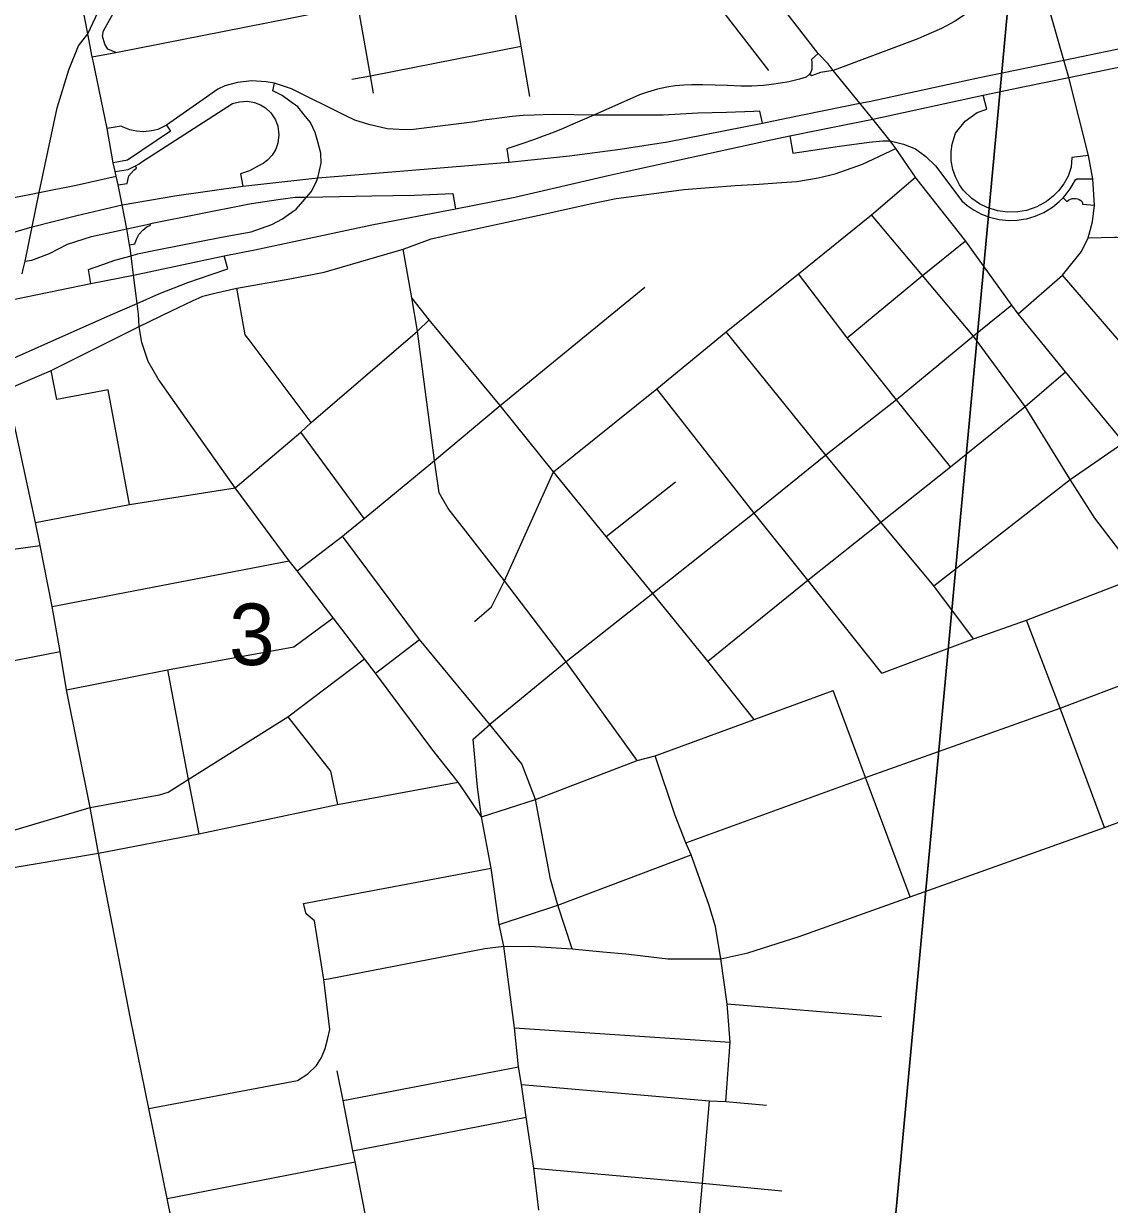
# Model space of a CAD drawing. Extents: x 0 to 34, y 0 to 22.
# Drawn here: x 6.424 to 7.163, y 17.141 to 17.945 of the extents above; entities that cross this region are included whole.
import ezdxf

# ---------------------------------------------------------------- set-up
doc = ezdxf.new("R2010")
doc.units = 0
for name, color, linetype in [('GM_X_City_Street', 7, 'Continuous'), ('GM_X_County_Road', 7, 'Continuous'), ('GM_X_Interchange_Ramps', 7, 'Continuous'), ('GM_X_Section', 7, 'Continuous'), ('GM_X_Section_Text', 7, 'Continuous'), ('GM_X_State_Route', 7, 'Continuous'), ('GM_X_US_Route', 7, 'Continuous')]:
    doc.layers.add(name, color=color, linetype=linetype)

msp = doc.modelspace()

# ---------------------------------------------------------------- linework, layer by layer
at = {"layer": 'GM_X_City_Street'}
for p, q in [((6.79994, 17.72683), (6.84722, 17.76552)), ((6.92143, 17.61166), (6.85517, 17.69627)), ((6.65601, 17.60807), (6.61304, 17.66687)), ((6.82089, 17.59589), (6.86802, 17.63294)), ((6.75154, 17.56567), (6.71337, 17.61485)), ((6.44376, 17.54815), (6.60516, 17.57915)), ((6.66371, 17.50284), (6.69385, 17.52578)), ((6.73606, 17.40494), (6.72504, 17.42127)), ((6.74248, 17.36992), (6.73606, 17.40494)), ((6.3577, 17.36068), (6.47532, 17.38016)), ((6.61472, 17.34598), (6.74248, 17.36992)), ((6.9031, 17.27774), (7.00812, 17.26893)), ((6.75835, 17.26124), (6.9052, 17.25158)), ((6.6418, 17.21176), (6.76124, 17.23479)), ((6.64848, 17.1776), (6.76644, 17.20054)), ((6.52192, 17.14515), (6.65001, 17.17013))]:
    msp.add_line(p, q, dxfattribs=at)
for points in [[(6.76875, 17.89538), (6.76294, 17.92962), (6.75879, 17.95286), (6.754, 17.9765), (6.75238, 17.98624), (6.74504, 18.02349), (6.73997, 18.05001), (6.73263, 18.08782), (6.72488, 18.13195), (6.72646, 18.1757), (6.72478, 18.18384), (6.72394, 18.19171), (6.72422, 18.19619), (6.7245, 18.20152), (6.72646, 18.20602), (6.72983, 18.21051), (6.74137, 18.22024)], [(6.66248, 17.89747), (6.66051, 17.90938), (6.65178, 17.95793), (6.64318, 18.00403), (6.63068, 18.06872), (6.61881, 18.13717)], [(6.48701, 17.92531), (6.48173, 17.92761), (6.47953, 17.93091), (6.47806, 17.9364), (6.47879, 17.94007), (6.48722, 17.95545), (6.54071, 18.05143)], [(7.10111, 17.74736), (7.13136, 17.77365), (7.14438, 17.78981), (7.14881, 17.79915), (7.15187, 17.81006), (7.15305, 17.82139), (7.15206, 17.83931), (7.14907, 17.85525), (7.13565, 17.90825), (7.13226, 17.92013), (7.12231, 17.95504), (7.11507, 17.98614), (7.11084, 18.00727), (7.10891, 18.01738)], [(6.93158, 17.91296), (6.89825, 17.95619), (6.86115, 18.00652)], [(6.47096, 17.92236), (6.48701, 17.92531), (6.60572, 17.94859), (6.65178, 17.95793), (6.754, 17.9765)], [(6.47154, 17.91959), (6.47096, 17.92236), (6.46805, 17.93788)], [(6.64767, 17.9071), (6.66051, 17.90938), (6.76294, 17.92962)], [(6.4866, 17.84435), (6.48534, 17.8502), (6.48108, 17.87346), (6.47154, 17.91959)], [(6.50304, 17.73879), (6.525, 17.74943), (6.53924, 17.75619), (6.54635, 17.75939), (6.55454, 17.76153), (6.56949, 17.76473), (6.60543, 17.77114), (6.62892, 17.77576), (6.65383, 17.78288), (6.68264, 17.79142), (6.70169, 17.79838), (6.71753, 17.80211), (6.78044, 17.81563), (6.8098, 17.82215), (6.8275, 17.82588), (6.84475, 17.82821), (6.87364, 17.83194), (6.90859, 17.83473), (6.9249, 17.83567), (6.93702, 17.8366), (6.95053, 17.83753), (6.96498, 17.83985), (6.97663, 17.84265), (6.99526, 17.84918), (7.01802, 17.85986)], [(6.50304, 17.73879), (6.50247, 17.7471), (6.50169, 17.7545), (6.49921, 17.77369), (6.49743, 17.78692), (6.49675, 17.79215), (6.49629, 17.7944), (6.49462, 17.80529), (6.49135, 17.8215), (6.4886, 17.8351), (6.48731, 17.84101), (6.4866, 17.84435)], [(6.43489, 17.82994), (6.46005, 17.83486), (6.48731, 17.84101)], [(6.73111, 17.53801), (6.74274, 17.54788), (6.75154, 17.56567), (6.78498, 17.63976), (6.85517, 17.69627), (6.90241, 17.73505), (6.95175, 17.77452), (7.00149, 17.81483), (7.03126, 17.84038)], [(6.38915, 17.82105), (6.40457, 17.82401), (6.42942, 17.82887), (6.43489, 17.82994)], [(7.18387, 17.56848), (7.15341, 17.6082), (7.13651, 17.6345), (7.10592, 17.68428), (7.07085, 17.73208), (7.03617, 17.77345), (7.00149, 17.81483)], [(7.14881, 17.79915), (7.16667, 17.79945), (7.16858, 17.79948), (7.18856, 17.79912), (7.23089, 17.80003), (7.29468, 17.80058), (7.31905, 17.80076), (7.32143, 17.80086), (7.32381, 17.80095), (7.38362, 17.80384), (7.42544, 17.80408), (7.47795, 17.80439), (7.48742, 17.80436), (7.50651, 17.80431), (7.54941, 17.80535), (7.58031, 17.8061), (7.64081, 17.80651), (7.68251, 17.8076), (7.71824, 17.8078)], [(6.98485, 17.73105), (7.03617, 17.77345), (7.06542, 17.79715)], [(6.71337, 17.61485), (6.70712, 17.62549), (6.70394, 17.64742), (6.69244, 17.73548), (6.68858, 17.75829), (6.68264, 17.79142)], [(7.05526, 17.64321), (7.0184, 17.68889), (6.98485, 17.73105), (6.95175, 17.77452)], [(7.35387, 17.4857), (7.35344, 17.49365), (7.35223, 17.4989), (7.3109, 17.55525), (7.29727, 17.57122), (7.20704, 17.6858), (7.13136, 17.77365)], [(6.62009, 17.67338), (6.5778, 17.7296), (6.5751, 17.73308), (6.56949, 17.76473)], [(6.92156, 17.47116), (6.88993, 17.51088), (6.85266, 17.55708), (6.82089, 17.59589), (6.78498, 17.63976), (6.74872, 17.68492), (6.70037, 17.74336), (6.68858, 17.75829)], [(7.09693, 17.75318), (7.07085, 17.73208), (7.0184, 17.68889), (6.97025, 17.65108), (6.92143, 17.61166), (6.85266, 17.55708), (6.79346, 17.51052), (6.74168, 17.46782)], [(6.43238, 17.60523), (6.49641, 17.61751), (6.5683, 17.62899), (6.61304, 17.66687), (6.62009, 17.67338), (6.69244, 17.73548), (6.70037, 17.74336)], [(6.413, 17.69583), (6.44299, 17.70881), (6.50304, 17.73879)], [(6.50752, 17.71962), (6.50476, 17.7279), (6.50351, 17.73582), (6.50304, 17.73879)], [(7.0707, 17.52621), (7.04388, 17.56226), (7.00775, 17.60552), (6.97025, 17.65108), (6.90241, 17.73505)], [(6.6104, 17.57238), (6.64131, 17.59607), (6.64405, 17.59817), (6.65601, 17.60807), (6.70394, 17.64742), (6.74872, 17.68492), (6.79994, 17.72683)], [(6.53435, 17.67712), (6.51594, 17.70322), (6.50905, 17.71502), (6.50752, 17.71962)], [(6.49641, 17.61751), (6.48191, 17.69555), (6.44684, 17.68914), (6.44299, 17.70881)], [(6.88993, 17.51088), (6.95812, 17.56614), (7.00775, 17.60552), (7.05526, 17.64321), (7.10592, 17.68428), (7.13331, 17.70789)], [(6.69498, 17.46094), (6.68899, 17.46903), (6.66371, 17.50284), (6.6564, 17.51262), (6.63508, 17.54052), (6.6104, 17.57238), (6.60516, 17.57915), (6.5683, 17.62899), (6.53435, 17.67712)], [(7.04388, 17.56226), (7.13651, 17.6345), (7.1731, 17.65979)], [(7.00845, 17.50268), (6.95812, 17.56614), (6.92143, 17.61166)], [(6.79759, 17.31521), (6.78794, 17.34492), (6.78282, 17.36255), (6.77261, 17.41685), (6.76341, 17.44101), (6.74168, 17.46782), (6.69385, 17.52578), (6.64131, 17.59607)], [(6.37796, 17.58183), (6.39908, 17.58469), (6.43549, 17.58962)], [(7.00845, 17.50268), (7.0707, 17.52621), (7.10689, 17.53887), (7.18387, 17.56848), (7.23044, 17.58639)], [(6.842, 17.44322), (6.79346, 17.51052), (6.75154, 17.56567)], [(6.45342, 17.4914), (6.52219, 17.50495), (6.60829, 17.52069), (6.63508, 17.54052)], [(7.15989, 17.39759), (7.1298, 17.47903), (7.10689, 17.53887)], [(6.87492, 17.38734), (6.99726, 17.43179), (7.1298, 17.47903), (7.24005, 17.52068), (7.2707, 17.53226)], [(6.46963, 17.4112), (6.50917, 17.41856), (6.51683, 17.41991), (6.52269, 17.42171), (6.53621, 17.43027), (6.60423, 17.47307), (6.6564, 17.51262)], [(6.52219, 17.50495), (6.53621, 17.43027), (6.54356, 17.39347)], [(6.73606, 17.40494), (6.77261, 17.41685), (6.842, 17.44322), (6.85412, 17.44642), (6.92156, 17.47116), (6.97533, 17.4909)], [(7.02775, 17.35056), (6.99726, 17.43179), (6.97533, 17.4909)], [(6.60423, 17.47307), (6.63313, 17.43609), (6.63798, 17.41327)], [(6.73606, 17.40494), (6.73328, 17.42507), (6.73033, 17.45781), (6.74168, 17.46782)], [(6.72504, 17.42127), (6.72008, 17.42861), (6.70278, 17.45043), (6.69498, 17.46094)], [(6.83998, 17.31095), (6.86288, 17.30834), (6.89878, 17.30837), (6.91711, 17.31242), (6.95213, 17.32343), (7.02775, 17.35056), (7.15989, 17.39759), (7.23474, 17.42553), (7.28023, 17.44275)], [(6.90217, 17.21123), (6.9052, 17.25158), (6.9031, 17.27774), (6.89878, 17.30837), (6.89523, 17.33037), (6.89056, 17.34523), (6.87867, 17.37919), (6.87492, 17.38734), (6.86784, 17.40585), (6.85412, 17.44642)], [(6.47532, 17.38016), (6.54356, 17.39347), (6.63798, 17.41327), (6.72008, 17.42861)], [(6.3586, 17.38547), (6.41316, 17.39442), (6.46963, 17.4112)], [(6.74806, 17.33169), (6.78794, 17.34492), (6.87867, 17.37919)], [(6.77507, 17.13712), (6.77157, 17.16579), (6.76644, 17.20054), (6.76316, 17.22277), (6.76124, 17.23479), (6.75835, 17.26124), (6.75111, 17.3169), (6.74806, 17.33169), (6.74248, 17.36992)], [(6.62875, 17.29417), (6.62227, 17.33413), (6.61662, 17.33897), (6.61472, 17.34598)], [(6.50945, 17.20637), (6.61067, 17.22544), (6.61765, 17.23005), (6.62365, 17.23564), (6.62714, 17.24102), (6.62949, 17.24723), (6.63117, 17.25328), (6.63269, 17.26014), (6.62875, 17.29417), (6.63173, 17.29475), (6.73824, 17.31537), (6.75111, 17.3169)], [(6.75111, 17.3169), (6.77244, 17.31669), (6.79759, 17.31521), (6.81863, 17.31308), (6.83425, 17.3116), (6.83998, 17.31095)], [(6.68258, 16.9935), (6.67133, 17.05759), (6.66031, 17.11612), (6.65001, 17.17013), (6.64848, 17.1776), (6.6418, 17.21176), (6.63777, 17.23198)], [(6.76316, 17.22277), (6.8912, 17.21165), (6.90217, 17.21123), (6.92998, 17.20866)], [(6.87445, 17.01377), (6.87594, 17.04062), (6.88647, 17.15547), (6.8912, 17.21165)], [(6.77157, 17.16579), (6.88647, 17.15547), (6.94028, 17.15045)]]:
    msp.add_lwpolyline(points, dxfattribs=at)
at = {"layer": 'GM_X_County_Road'}
msp.add_line((7.06477, 17.79797), (7.03255, 17.83875), dxfattribs=at)
for points in [[(6.46805, 17.93788), (6.47853, 17.96017), (6.49022, 17.98484), (6.49748, 18.00264), (6.50211, 18.04392), (6.50855, 18.08978), (6.51318, 18.10849), (6.52029, 18.14088)], [(6.97525, 17.91308), (6.97186, 17.9176), (6.96505, 17.92462), (6.93539, 17.96326)], [(6.43489, 17.82994), (6.44726, 17.88751), (6.45505, 17.9134), (6.46169, 17.92988), (6.46805, 17.93788)], [(7.03255, 17.83875), (7.03126, 17.84038), (7.01802, 17.85986), (7.01402, 17.86506), (7.0022, 17.87989), (6.99343, 17.89069), (6.97525, 17.91308)], [(6.4254, 17.78328), (6.43015, 17.80661), (6.43489, 17.82994)], [(7.10111, 17.74736), (7.09693, 17.75318), (7.06542, 17.79715), (7.06477, 17.79797)], [(6.42324, 17.77469), (6.42392, 17.77769), (6.4254, 17.78328)], [(7.3036, 17.48888), (7.30298, 17.48966), (7.2998, 17.49363), (7.2707, 17.53226), (7.26332, 17.54277), (7.23044, 17.58639), (7.1731, 17.65979), (7.13331, 17.70789), (7.10111, 17.74736)]]:
    msp.add_lwpolyline(points, dxfattribs=at)
at = {"layer": 'GM_X_Interchange_Ramps'}
msp.add_line((6.54662, 17.8933), (6.52167, 17.87571), dxfattribs=at)
for points in [[(7.11084, 18.00727), (7.09749, 18.00557), (7.0974, 18.00336), (7.09618, 17.99692), (7.09335, 17.98823), (7.09021, 17.98112), (7.0864, 17.97428), (7.08145, 17.96714), (7.07647, 17.96127), (7.07016, 17.95516), (7.06443, 17.95061), (7.0579, 17.9463), (7.04898, 17.94169), (7.03698, 17.93642)], [(7.03698, 17.93642), (7.03299, 17.93467), (6.98213, 17.91547), (6.97525, 17.91308)], [(6.96505, 17.92462), (6.96055, 17.92059), (6.96071, 17.91841), (6.96075, 17.91616), (6.96069, 17.91374), (6.9602, 17.91177), (6.95909, 17.91044), (6.95697, 17.90851), (6.95234, 17.90716), (6.94511, 17.9054), (6.93943, 17.90428), (6.93341, 17.90337), (6.92791, 17.90277), (6.91987, 17.90228), (6.91239, 17.90223), (6.90335, 17.90271), (6.8866, 17.90325), (6.87919, 17.90335), (6.8737, 17.90309), (6.86768, 17.90247), (6.86199, 17.90157), (6.85577, 17.90023), (6.84897, 17.8983), (6.84348, 17.89639), (6.81234, 17.88265), (6.79815, 17.87639), (6.79155, 17.87355), (6.78416, 17.87056), (6.77801, 17.86821), (6.77195, 17.86603), (6.76271, 17.86295), (6.75312, 17.8596), (6.75463, 17.85058)], [(6.97525, 17.91308), (6.96669, 17.91156), (6.96047, 17.9093), (6.95909, 17.91044)], [(6.47012, 17.7679), (6.46852, 17.77743), (6.4782, 17.78104), (6.4865, 17.7839), (6.49743, 17.78692), (6.50179, 17.78821), (6.51634, 17.79113), (6.5591, 17.79946), (6.57917, 17.80319), (6.59323, 17.80807), (6.60057, 17.81212), (6.60468, 17.81505), (6.60986, 17.81863), (6.61446, 17.82372), (6.61693, 17.82668), (6.62005, 17.83047), (6.62334, 17.83688), (6.62449, 17.84), (6.6268, 17.84986), (6.62663, 17.85677), (6.62449, 17.8645), (6.62285, 17.87091), (6.61956, 17.87765), (6.61528, 17.88275), (6.61085, 17.88817), (6.60558, 17.89212), (6.60033, 17.8959), (6.59391, 17.89918), (6.59506, 17.90428)], [(6.59506, 17.90428), (6.58948, 17.90527), (6.57961, 17.90592), (6.56991, 17.90494), (6.5612, 17.90264), (6.55659, 17.90034), (6.54662, 17.8933)], [(6.92714, 17.87707), (6.92541, 17.88533), (6.92126, 17.88516), (6.90272, 17.88451), (6.88322, 17.88386), (6.85948, 17.88256), (6.81981, 17.88256), (6.81234, 17.88265), (6.78534, 17.88299), (6.77788, 17.88291), (6.77172, 17.8827), (6.76429, 17.88228), (6.75684, 17.88166), (6.74978, 17.88089), (6.74289, 17.87998), (6.73736, 17.87912), (6.73152, 17.87809), (6.68795, 17.87272), (6.6799, 17.87288), (6.67184, 17.87321), (6.65934, 17.87634), (6.64981, 17.87929), (6.64323, 17.88242), (6.60657, 17.9005), (6.59506, 17.90428)], [(7.14907, 17.85525), (7.13773, 17.85377), (7.13738, 17.84728), (7.13515, 17.84096), (7.1323, 17.8359), (7.12864, 17.83109), (7.12499, 17.82741), (7.12041, 17.82384), (7.11381, 17.82018), (7.10677, 17.81775), (7.10104, 17.81672), (7.09417, 17.81652), (7.08715, 17.81746), (7.08002, 17.81968), (7.07478, 17.82227), (7.06957, 17.82582), (7.06403, 17.83128), (7.06132, 17.83507), (7.05845, 17.84061), (7.05673, 17.84572), (7.0557, 17.85151), (7.0556, 17.85786), (7.05626, 17.8628), (7.0586, 17.87033), (7.0651, 17.87852), (7.07337, 17.88447), (7.07989, 17.88676), (7.07748, 17.89622)], [(6.4866, 17.84435), (6.4954, 17.84566), (6.50037, 17.84809), (6.50301, 17.84938), (6.50477, 17.85084), (6.56655, 17.89043), (6.57135, 17.89178), (6.57662, 17.89205), (6.58152, 17.89119), (6.58551, 17.88961), (6.58889, 17.88751), (6.59256, 17.88408), (6.59564, 17.87944), (6.59731, 17.87503), (6.59808, 17.8692), (6.59739, 17.86356), (6.59591, 17.85939), (6.59349, 17.85537), (6.5904, 17.852), (6.58744, 17.84977), (6.58462, 17.84824), (6.57802, 17.8448), (6.57202, 17.84257), (6.57352, 17.83427)], [(6.52167, 17.87571), (6.5157, 17.87295), (6.51168, 17.87189), (6.50601, 17.87131), (6.50104, 17.87164), (6.49651, 17.87269), (6.49206, 17.87445), (6.49082, 17.87522), (6.48108, 17.87346)], [(6.52167, 17.87571), (6.52425, 17.8717), (6.49511, 17.85198), (6.48534, 17.8502)], [(6.94572, 17.86855), (6.94792, 17.85667), (6.97949, 17.8616), (6.99984, 17.86411), (7.00908, 17.86522), (7.01402, 17.86506), (7.02322, 17.86292), (7.03144, 17.85963), (7.03834, 17.85437), (7.04492, 17.84812), (7.06281, 17.82436), (7.06657, 17.82111), (7.07126, 17.81789), (7.07615, 17.8153), (7.08159, 17.8132), (7.08822, 17.81159), (7.0948, 17.81093), (7.10045, 17.81108), (7.10474, 17.81174)], [(6.4886, 17.8351), (6.49482, 17.83619), (6.49597, 17.84136), (6.49942, 17.84509), (6.50114, 17.84652), (6.50037, 17.84809)], [(7.13173, 17.82634), (7.13319, 17.82785), (7.13663, 17.83237), (7.14016, 17.83857), (7.14118, 17.83919), (7.15206, 17.83931)], [(6.4254, 17.78328), (6.43, 17.78378), (6.44183, 17.7885), (6.45419, 17.79468), (6.47041, 17.80009), (6.49462, 17.80529), (6.51038, 17.80868), (6.51173, 17.80897), (6.57578, 17.82179), (6.57932, 17.82249), (6.59747, 17.8252), (6.60905, 17.82674), (6.61693, 17.82668), (6.66133, 17.82778), (6.69042, 17.82818), (6.71643, 17.82922), (6.71818, 17.81883)], [(7.10474, 17.81174), (7.10688, 17.81207), (7.11283, 17.81379), (7.11873, 17.81638), (7.12446, 17.81988), (7.12921, 17.82373), (7.13173, 17.82634)], [(7.13173, 17.82634), (7.13437, 17.8238), (7.13556, 17.82479), (7.13673, 17.82541), (7.13821, 17.82585), (7.13946, 17.82596), (7.14052, 17.82589), (7.14165, 17.82562), (7.14283, 17.82512), (7.14375, 17.82453), (7.14435, 17.82403), (7.14485, 17.82349), (7.145, 17.82283), (7.14498, 17.82198), (7.15305, 17.82139)], [(6.49629, 17.7944), (6.49995, 17.79501), (6.50147, 17.79871), (6.50273, 17.80144), (6.50547, 17.80437), (6.50822, 17.80656), (6.5106, 17.80766), (6.51038, 17.80868)], [(6.46118, 17.7366), (6.48315, 17.74639), (6.49154, 17.75006), (6.50169, 17.7545), (6.51637, 17.76107), (6.53606, 17.76879), (6.5519, 17.77421), (6.56338, 17.77792), (6.56092, 17.78685)], [(6.30801, 17.73939), (6.31923, 17.7414), (6.3218, 17.73697), (6.32598, 17.72978), (6.33254, 17.72166), (6.34065, 17.71587), (6.34876, 17.71047), (6.35841, 17.70737), (6.36884, 17.70544), (6.37888, 17.70505), (6.39047, 17.7066), (6.39872, 17.70916), (6.40167, 17.71008), (6.40923, 17.71345), (6.46118, 17.7366)]]:
    msp.add_lwpolyline(points, dxfattribs=at)
at = {"layer": 'GM_X_Section'}
for points in [[(6.11806, 18.06871), (7.09659, 17.98301), (7.0031, 16.97632), (6.22175, 17.05422), (6.15663, 17.35842), (6.07317, 17.51262)], [(7.09659, 17.98301), (8.0955, 17.8939), (8.00161, 16.88676), (7.0031, 16.97632)]]:
    msp.add_lwpolyline(points, close=True, dxfattribs=at)
at = {"layer": 'GM_X_State_Route'}
for points in [[(6.46805, 17.93788), (6.4494, 18.03345), (6.44538, 18.05397), (6.43653, 18.10306), (6.43199, 18.13039)], [(6.43489, 17.82994), (6.44726, 17.88751), (6.45505, 17.9134), (6.46169, 17.92988), (6.46805, 17.93788)], [(6.4254, 17.78328), (6.43015, 17.80661), (6.43489, 17.82994)], [(6.42324, 17.77469), (6.42392, 17.77769), (6.4254, 17.78328)], [(6.55526, 16.97835), (6.5451, 17.03365), (6.53284, 17.09157), (6.52192, 17.14515), (6.50945, 17.20637), (6.49699, 17.2676), (6.47532, 17.38016), (6.46963, 17.4112), (6.45342, 17.4914), (6.4491, 17.51742), (6.44376, 17.54815), (6.43549, 17.58962), (6.43238, 17.60523), (6.413, 17.69583), (6.40923, 17.71345)], [(6.35662, 17.50155), (6.36309, 17.50204), (6.39246, 17.50657), (6.41096, 17.51002), (6.4491, 17.51742)]]:
    msp.add_lwpolyline(points, dxfattribs=at)
at = {"layer": 'GM_X_US_Route'}
for points in [[(7.10656, 17.90224), (7.13565, 17.90825), (7.27458, 17.93701), (7.31485, 17.9453), (7.3534, 17.95254), (7.39249, 17.95846), (7.41732, 17.96186)], [(6.39329, 17.79601), (6.43015, 17.80661), (6.46061, 17.8143), (6.49135, 17.8215), (6.52861, 17.8279), (6.57352, 17.83427), (6.62449, 17.84), (6.66108, 17.84281), (6.75463, 17.85058), (6.79575, 17.85487), (6.8304, 17.85948), (6.86264, 17.86452), (6.92714, 17.87707), (6.9432, 17.8806), (6.99343, 17.89069), (6.99968, 17.89194), (7.07496, 17.90827), (7.13226, 17.92013), (7.27206, 17.94906)], [(6.96589, 17.8726), (7.0022, 17.87989), (7.07748, 17.89622), (7.10656, 17.90224)], [(6.9268, 17.8644), (6.92966, 17.86502), (6.94572, 17.86855), (6.96589, 17.8726)], [(6.82222, 17.84155), (6.83438, 17.84436), (6.9268, 17.8644)], [(6.56092, 17.78685), (6.58159, 17.79093), (6.66133, 17.80791), (6.71818, 17.81883), (6.75858, 17.82686), (6.82222, 17.84155)], [(6.37233, 17.74768), (6.38011, 17.74935), (6.40094, 17.75393), (6.4194, 17.75765), (6.47012, 17.7679), (6.49921, 17.77369), (6.56092, 17.78685)]]:
    msp.add_lwpolyline(points, dxfattribs=at)

# ---------------------------------------------------------------- texts
at = {"layer": 'GM_X_Section_Text'}
msp.add_text('3', height=0.04186, rotation=0.00001, dxfattribs=at).set_placement((6.5641, 17.50825))

doc.saveas('drawing.dxf')
